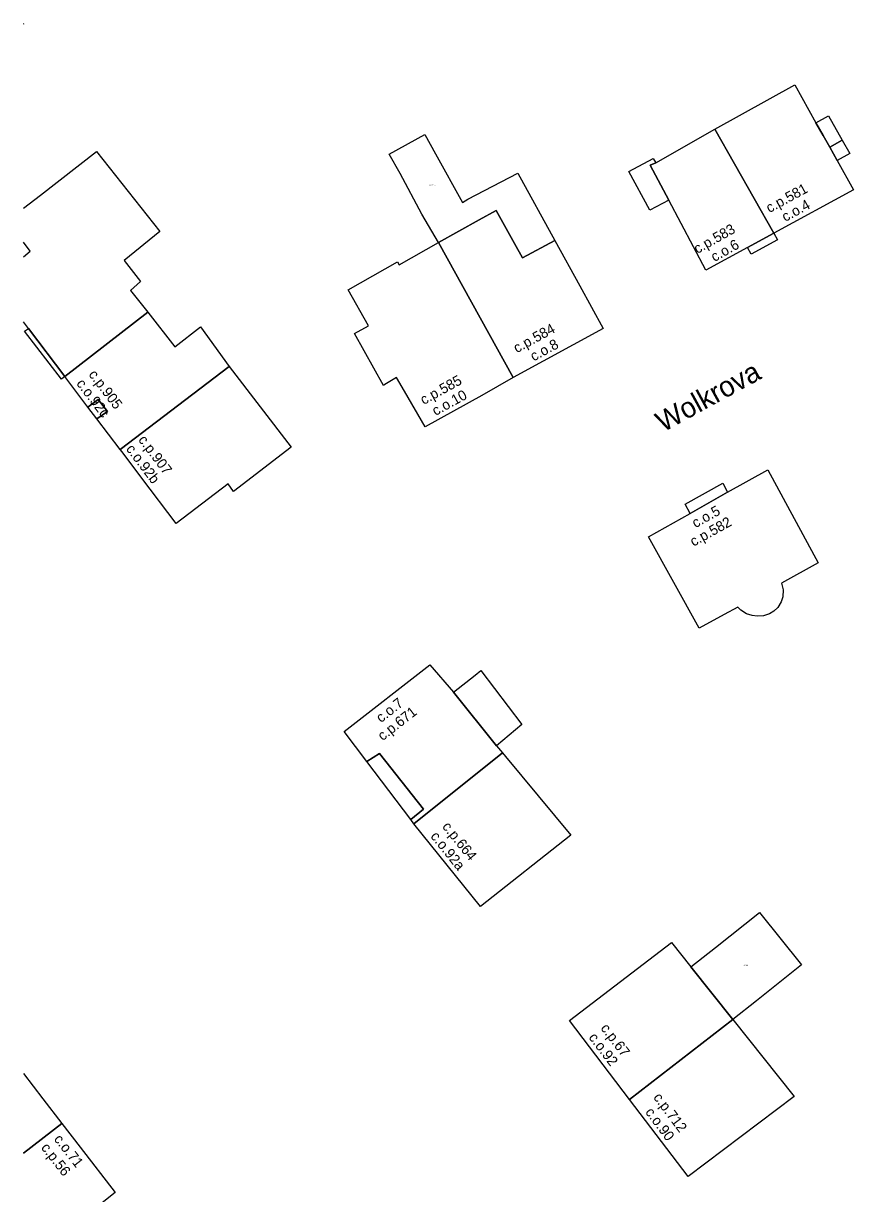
# Model space of a CAD drawing. Extents: x -600391 to -599491, y -1160176 to -1159402.
# Drawn here: x -600391 to -600309.6, y -1159941 to -1159826.3 of the extents above; entities that cross this region are included whole.
import ezdxf

# ---------------------------------------------------------------- set-up
doc = ezdxf.new("R2010")
doc.units = 0
for name, color, linetype in [('Level 10', 7, 'Continuous'), ('Level 11', 7, 'Continuous'), ('Level 12', 7, 'Continuous'), ('Level 24', 7, 'Continuous'), ('Level 25', 7, 'Continuous'), ('Level 61', 7, 'Continuous'), ('Level 62', 7, 'Continuous')]:
    doc.layers.add(name, color=color, linetype=linetype)

msp = doc.modelspace()

# ---------------------------------------------------------------- linework, layer by layer
at = {"layer": 'Level 61'}
for p, q in [((-600391.01, -1159826.28), (-600390.97, -1159826.33)), ((-600390.97, -1159826.33), (-600391.01, -1159826.36)), ((-600391.01, -1159844.4), (-600389.34, -1159843.13)), ((-600390.34, -1159848.63), (-600391.01, -1159847.73)), ((-600391.01, -1159849.17), (-600390.34, -1159848.63)), ((-600390.51, -1159856.2), (-600391.01, -1159855.54)), ((-600391.01, -1159929.26), (-600389.09, -1159931.75)), ((-600391.01, -1159937.07), (-600387.23, -1159934.18)), ((-600387.23, -1159934.18), (-600391.01, -1159937.07))]:
    msp.add_line(p, q, dxfattribs=at)
for points in [[(-600323.23, -1159836.65), (-600315.39, -1159832.32)], [(-600315.39, -1159832.32), (-600313.32, -1159836.02)], [(-600313.32, -1159836.02), (-600312.09, -1159835.33)], [(-600313.32, -1159836.02), (-600312.61, -1159837.28)], [(-600312.61, -1159837.28), (-600313.32, -1159836.02)], [(-600312.09, -1159835.33), (-600310.74, -1159837.74)], [(-600355.14, -1159839.09), (-600351.67, -1159837.16)], [(-600351.67, -1159837.16), (-600350.6, -1159839.08)], [(-600329.03, -1159839.94), (-600323.23, -1159836.65)], [(-600317.45, -1159846.85), (-600323.23, -1159836.65)], [(-600323.23, -1159836.65), (-600317.45, -1159846.85)], [(-600312.61, -1159837.28), (-600311.97, -1159838.42)], [(-600311.97, -1159838.42), (-600312.61, -1159837.28)], [(-600311.97, -1159838.42), (-600310.74, -1159837.74)], [(-600310.74, -1159837.74), (-600311.97, -1159838.42)], [(-600310.74, -1159837.74), (-600310, -1159839.05)], [(-600389.34, -1159843.13), (-600383.84, -1159838.85)], [(-600383.84, -1159838.85), (-600377.64, -1159846.69)], [(-600354.07, -1159841.01), (-600355.14, -1159839.09)], [(-600350.6, -1159839.08), (-600347.98, -1159843.83)], [(-600331.66, -1159840.8), (-600329.29, -1159839.54)], [(-600329.29, -1159839.54), (-600329.03, -1159839.94)], [(-600311.24, -1159839.73), (-600311.97, -1159838.42)], [(-600311.97, -1159838.42), (-600311.24, -1159839.73)], [(-600310, -1159839.05), (-600311.24, -1159839.73)], [(-600329.03, -1159839.94), (-600329.56, -1159840.19)], [(-600329.56, -1159840.19), (-600329.03, -1159839.94)], [(-600329.56, -1159840.19), (-600327.75, -1159843.61)], [(-600327.75, -1159843.61), (-600329.56, -1159840.19)], [(-600311.24, -1159839.73), (-600309.63, -1159842.6)], [(-600351.95, -1159844.99), (-600354.07, -1159841.01)], [(-600347.45, -1159843.53), (-600342.54, -1159840.98)], [(-600342.54, -1159840.98), (-600338.92, -1159847.57)], [(-600329.59, -1159844.59), (-600331.66, -1159840.8)], [(-600309.63, -1159842.6), (-600317.45, -1159846.85)], [(-600347.98, -1159843.83), (-600347.45, -1159843.53)], [(-600327.75, -1159843.61), (-600329.59, -1159844.59)], [(-600324.11, -1159850.47), (-600327.75, -1159843.61)], [(-600350.33, -1159847.77), (-600351.95, -1159844.99)], [(-600344.66, -1159844.63), (-600346.34, -1159845.56)], [(-600346.34, -1159845.56), (-600344.66, -1159844.63)], [(-600342.86, -1159847.87), (-600344.66, -1159844.63)], [(-600344.66, -1159844.63), (-600342.86, -1159847.87)], [(-600346.34, -1159845.56), (-600350.33, -1159847.77)], [(-600350.33, -1159847.77), (-600346.34, -1159845.56)], [(-600377.64, -1159846.69), (-600381.13, -1159849.52)], [(-600338.92, -1159847.57), (-600342.08, -1159849.28)], [(-600342.08, -1159849.28), (-600338.92, -1159847.57)], [(-600338.92, -1159847.57), (-600336.48, -1159852.02)], [(-600320.03, -1159848.25), (-600317.45, -1159846.85)], [(-600317.45, -1159846.85), (-600320.03, -1159848.25)], [(-600317.08, -1159847.51), (-600319.67, -1159848.91)], [(-600317.45, -1159846.85), (-600317.08, -1159847.51)], [(-600354.16, -1159849.97), (-600350.33, -1159847.77)], [(-600350.33, -1159847.77), (-600342.99, -1159861.02)], [(-600342.99, -1159861.02), (-600350.33, -1159847.77)], [(-600342.08, -1159849.28), (-600342.86, -1159847.87)], [(-600342.86, -1159847.87), (-600342.08, -1159849.28)], [(-600320.03, -1159848.25), (-600324.11, -1159850.47)], [(-600319.67, -1159848.91), (-600320.03, -1159848.25)], [(-600381.13, -1159849.52), (-600379.54, -1159851.59)], [(-600359.17, -1159852.41), (-600354.33, -1159849.67)], [(-600354.33, -1159849.67), (-600354.16, -1159849.97)], [(-600379.54, -1159851.59), (-600380.51, -1159852.47)], [(-600336.48, -1159852.02), (-600334.18, -1159856.21)], [(-600380.51, -1159852.47), (-600378.8, -1159854.61)], [(-600357.19, -1159855.93), (-600359.17, -1159852.41)], [(-600386.95, -1159860.91), (-600378.8, -1159854.61)], [(-600378.8, -1159854.61), (-600386.95, -1159860.91)], [(-600378.8, -1159854.61), (-600376.18, -1159858)], [(-600390.89, -1159856.46), (-600390.51, -1159856.2)], [(-600387.28, -1159861.17), (-600390.89, -1159856.46)], [(-600390.51, -1159856.2), (-600386.95, -1159860.91)], [(-600386.95, -1159860.91), (-600390.51, -1159856.2)], [(-600376.18, -1159858), (-600373.66, -1159856.05)], [(-600373.66, -1159856.05), (-600370.84, -1159859.93)], [(-600358.56, -1159856.68), (-600357.19, -1159855.93)], [(-600355.7, -1159861.78), (-600358.56, -1159856.68)], [(-600334.18, -1159856.21), (-600342.99, -1159861.02)], [(-600381.52, -1159868.06), (-600370.84, -1159859.93)], [(-600370.84, -1159859.93), (-600381.52, -1159868.06)], [(-600370.84, -1159859.93), (-600364.77, -1159867.84)], [(-600386.95, -1159860.91), (-600387.28, -1159861.17)], [(-600384.68, -1159863.9), (-600386.95, -1159860.91)], [(-600354.43, -1159861.02), (-600355.57, -1159861.7)], [(-600353.65, -1159862.35), (-600354.43, -1159861.02)], [(-600342.99, -1159861.02), (-600346.08, -1159862.78)], [(-600355.57, -1159861.7), (-600355.7, -1159861.78)], [(-600351.62, -1159865.84), (-600353.65, -1159862.35)], [(-600383.68, -1159863.15), (-600384.68, -1159863.9)], [(-600384.68, -1159863.9), (-600383.68, -1159863.15)], [(-600382.78, -1159864.33), (-600383.68, -1159863.15)], [(-600383.68, -1159863.15), (-600382.78, -1159864.33)], [(-600346.08, -1159862.78), (-600351.62, -1159865.84)], [(-600383.8, -1159865.06), (-600384.68, -1159863.9)], [(-600383.8, -1159865.06), (-600382.78, -1159864.33)], [(-600382.78, -1159864.33), (-600383.8, -1159865.06)], [(-600381.52, -1159868.06), (-600383.8, -1159865.06)], [(-600381.34, -1159868.3), (-600381.52, -1159868.06)], [(-600364.77, -1159867.84), (-600370.4, -1159872.17)], [(-600379.39, -1159870.89), (-600381.34, -1159868.3)], [(-600321.99, -1159872.26), (-600318.05, -1159870.05)], [(-600318.05, -1159870.05), (-600313.09, -1159879.18)], [(-600376.03, -1159875.34), (-600379.39, -1159870.89)], [(-600370.95, -1159871.45), (-600376.03, -1159875.34)], [(-600370.4, -1159872.17), (-600370.95, -1159871.45)], [(-600326.13, -1159873.44), (-600322.44, -1159871.37)], [(-600322.44, -1159871.37), (-600321.99, -1159872.26)], [(-600325.66, -1159874.33), (-600321.99, -1159872.26)], [(-600321.99, -1159872.26), (-600325.66, -1159874.33)], [(-600325.66, -1159874.33), (-600326.13, -1159873.44)], [(-600329.75, -1159876.62), (-600325.66, -1159874.33)], [(-600324.78, -1159885.6), (-600329.75, -1159876.62)], [(-600313.09, -1159879.18), (-600316.71, -1159881.17)], [(-600316.71, -1159881.17), (-600316.53, -1159881.83)], [(-600316.53, -1159881.83), (-600316.57, -1159882.5)], [(-600316.72, -1159883.02), (-600317.05, -1159883.55)], [(-600316.57, -1159882.5), (-600316.72, -1159883.02)], [(-600322.32, -1159884.25), (-600324.78, -1159885.6)], [(-600320.99, -1159883.52), (-600322.32, -1159884.25)], [(-600320.67, -1159883.82), (-600320.99, -1159883.52)], [(-600320.14, -1159884.17), (-600320.67, -1159883.82)], [(-600319.56, -1159884.35), (-600320.14, -1159884.17)], [(-600317.88, -1159884.19), (-600318.45, -1159884.38)], [(-600317.44, -1159883.93), (-600317.88, -1159884.19)], [(-600317.05, -1159883.55), (-600317.44, -1159883.93)], [(-600319.08, -1159884.42), (-600319.56, -1159884.35)], [(-600318.45, -1159884.38), (-600319.08, -1159884.42)], [(-600359.56, -1159895.73), (-600351.18, -1159889.18)], [(-600351.18, -1159889.18), (-600348.85, -1159891.87)], [(-600346.74, -1159890.2), (-600346.16, -1159889.74)], [(-600346.16, -1159889.74), (-600342.15, -1159895.03)], [(-600348.85, -1159891.87), (-600346.74, -1159890.2)], [(-600344.63, -1159897.14), (-600348.85, -1159891.87)], [(-600348.85, -1159891.87), (-600344.63, -1159897.14)], [(-600357.34, -1159898.68), (-600359.56, -1159895.73)], [(-600342.15, -1159895.03), (-600344.63, -1159897.14)], [(-600357.34, -1159898.68), (-600356.11, -1159897.87)], [(-600356.11, -1159897.87), (-600357.34, -1159898.68)], [(-600356.11, -1159897.87), (-600351.79, -1159903.35)], [(-600351.79, -1159903.35), (-600356.11, -1159897.87)], [(-600352.73, -1159904.77), (-600344.03, -1159897.83)], [(-600344.03, -1159897.83), (-600352.73, -1159904.77)], [(-600344.63, -1159897.14), (-600344.03, -1159897.83)], [(-600344.03, -1159897.83), (-600343.74, -1159898.17)], [(-600353.04, -1159904.36), (-600357.34, -1159898.68)], [(-600343.74, -1159898.17), (-600337.36, -1159905.88)], [(-600351.79, -1159903.35), (-600353.04, -1159904.36)], [(-600353.04, -1159904.36), (-600351.79, -1159903.35)], [(-600352.73, -1159904.77), (-600353.04, -1159904.36)], [(-600346.2, -1159912.88), (-600352.73, -1159904.77)], [(-600337.36, -1159905.88), (-600346.2, -1159912.88)], [(-600323.17, -1159916.9), (-600318.84, -1159913.46)], [(-600318.84, -1159913.46), (-600314.74, -1159918.62)], [(-600337.48, -1159924.08), (-600327.47, -1159916.43)], [(-600327.47, -1159916.43), (-600325.57, -1159918.81)], [(-600325.57, -1159918.81), (-600323.17, -1159916.9)], [(-600314.74, -1159918.62), (-600319.15, -1159922.12)], [(-600321.47, -1159923.97), (-600325.57, -1159918.81)], [(-600325.57, -1159918.81), (-600321.47, -1159923.97)], [(-600319.15, -1159922.12), (-600321.47, -1159923.97)], [(-600331.59, -1159931.8), (-600337.48, -1159924.08)], [(-600321.47, -1159923.97), (-600331.59, -1159931.8)], [(-600331.59, -1159931.8), (-600321.47, -1159923.97)], [(-600321.47, -1159923.97), (-600315.46, -1159931.53)], [(-600389.09, -1159931.75), (-600387.23, -1159934.18)], [(-600325.83, -1159939.35), (-600331.59, -1159931.8)], [(-600315.46, -1159931.53), (-600325.83, -1159939.35)], [(-600387.23, -1159934.18), (-600385.44, -1159936.48)], [(-600385.44, -1159936.48), (-600382.01, -1159940.93)], [(-600382.01, -1159940.93), (-600384.09, -1159942.6)]]:
    msp.add_lwpolyline(points, dxfattribs=at)
at = {"layer": 'Level 62'}
msp.add_line((-600391.01, -1159929.26), (-600389.09, -1159931.75), dxfattribs=at)
for points in [[(-600391.01, -1159826.28), (-600390.97, -1159826.33), (-600391.01, -1159826.36)], [(-600317.45, -1159846.85), (-600323.23, -1159836.65), (-600315.39, -1159832.32), (-600313.32, -1159836.02), (-600312.61, -1159837.28), (-600311.97, -1159838.42), (-600311.24, -1159839.73), (-600309.63, -1159842.6), (-600317.45, -1159846.85)], [(-600311.97, -1159838.42), (-600312.61, -1159837.28), (-600313.32, -1159836.02), (-600312.09, -1159835.33), (-600310.74, -1159837.74), (-600311.97, -1159838.42)], [(-600338.92, -1159847.57), (-600342.08, -1159849.28), (-600342.86, -1159847.87), (-600344.66, -1159844.63), (-600346.34, -1159845.56), (-600350.33, -1159847.77), (-600351.95, -1159844.99), (-600354.07, -1159841.01), (-600355.14, -1159839.09), (-600351.67, -1159837.16), (-600350.6, -1159839.08), (-600347.98, -1159843.83), (-600347.45, -1159843.53), (-600342.54, -1159840.98), (-600338.92, -1159847.57)], [(-600317.45, -1159846.85), (-600320.03, -1159848.25), (-600324.11, -1159850.47), (-600327.75, -1159843.61), (-600329.56, -1159840.19), (-600329.03, -1159839.94), (-600323.23, -1159836.65), (-600317.45, -1159846.85)], [(-600311.97, -1159838.42), (-600310.74, -1159837.74), (-600310, -1159839.05), (-600311.24, -1159839.73), (-600311.97, -1159838.42)], [(-600391.01, -1159844.4), (-600389.34, -1159843.13), (-600383.84, -1159838.85), (-600377.64, -1159846.69), (-600381.13, -1159849.52), (-600379.54, -1159851.59), (-600380.51, -1159852.47), (-600378.8, -1159854.61)], [(-600327.75, -1159843.61), (-600329.59, -1159844.59), (-600331.66, -1159840.8), (-600329.29, -1159839.54), (-600329.03, -1159839.94), (-600329.56, -1159840.19), (-600327.75, -1159843.61)], [(-600338.92, -1159847.57), (-600336.48, -1159852.02), (-600334.18, -1159856.21), (-600342.99, -1159861.02), (-600350.33, -1159847.77), (-600346.34, -1159845.56), (-600344.66, -1159844.63), (-600342.86, -1159847.87), (-600342.08, -1159849.28), (-600338.92, -1159847.57)], [(-600317.45, -1159846.85), (-600317.08, -1159847.51), (-600319.67, -1159848.91), (-600320.03, -1159848.25), (-600317.45, -1159846.85)], [(-600391.01, -1159849.17), (-600390.34, -1159848.63), (-600391.01, -1159847.73)], [(-600350.33, -1159847.77), (-600342.99, -1159861.02), (-600346.08, -1159862.78), (-600351.62, -1159865.84), (-600353.65, -1159862.35), (-600354.43, -1159861.02), (-600355.57, -1159861.7), (-600355.7, -1159861.78), (-600358.56, -1159856.68), (-600357.19, -1159855.93), (-600359.17, -1159852.41), (-600354.33, -1159849.67), (-600354.16, -1159849.97), (-600350.33, -1159847.77)], [(-600378.8, -1159854.61), (-600386.95, -1159860.91), (-600390.51, -1159856.2), (-600391.01, -1159855.54)], [(-600370.84, -1159859.93), (-600381.52, -1159868.06), (-600383.8, -1159865.06), (-600382.78, -1159864.33), (-600383.68, -1159863.15), (-600384.68, -1159863.9), (-600386.95, -1159860.91), (-600378.8, -1159854.61), (-600376.18, -1159858), (-600373.66, -1159856.05), (-600370.84, -1159859.93)], [(-600390.51, -1159856.2), (-600386.95, -1159860.91), (-600387.28, -1159861.17), (-600390.89, -1159856.46), (-600390.51, -1159856.2)], [(-600370.84, -1159859.93), (-600364.77, -1159867.84), (-600370.4, -1159872.17), (-600370.95, -1159871.45), (-600376.03, -1159875.34), (-600379.39, -1159870.89), (-600381.34, -1159868.3), (-600381.52, -1159868.06), (-600370.84, -1159859.93)], [(-600383.8, -1159865.06), (-600384.68, -1159863.9), (-600383.68, -1159863.15), (-600382.78, -1159864.33), (-600383.8, -1159865.06)], [(-600321.99, -1159872.26), (-600318.05, -1159870.05), (-600313.09, -1159879.18), (-600316.71, -1159881.17), (-600316.53, -1159881.83), (-600316.57, -1159882.5), (-600316.72, -1159883.02), (-600317.05, -1159883.55), (-600317.44, -1159883.93), (-600317.88, -1159884.19), (-600318.45, -1159884.38), (-600319.08, -1159884.42), (-600319.56, -1159884.35), (-600320.14, -1159884.17), (-600320.67, -1159883.82), (-600320.99, -1159883.52), (-600322.32, -1159884.25), (-600324.78, -1159885.6), (-600329.75, -1159876.62), (-600325.66, -1159874.33), (-600321.99, -1159872.26)], [(-600321.99, -1159872.26), (-600325.66, -1159874.33), (-600326.13, -1159873.44), (-600322.44, -1159871.37), (-600321.99, -1159872.26)], [(-600353.04, -1159904.36), (-600351.79, -1159903.35), (-600356.11, -1159897.87), (-600357.34, -1159898.68), (-600359.56, -1159895.73), (-600351.18, -1159889.18), (-600348.85, -1159891.87), (-600344.63, -1159897.14), (-600344.03, -1159897.83), (-600352.73, -1159904.77), (-600353.04, -1159904.36)], [(-600348.85, -1159891.87), (-600346.74, -1159890.2), (-600346.16, -1159889.74), (-600342.15, -1159895.03), (-600344.63, -1159897.14), (-600348.85, -1159891.87)], [(-600353.04, -1159904.36), (-600357.34, -1159898.68), (-600356.11, -1159897.87), (-600351.79, -1159903.35), (-600353.04, -1159904.36)], [(-600344.03, -1159897.83), (-600343.74, -1159898.17), (-600337.36, -1159905.88), (-600346.2, -1159912.88), (-600352.73, -1159904.77), (-600344.03, -1159897.83)], [(-600325.57, -1159918.81), (-600323.17, -1159916.9), (-600318.84, -1159913.46), (-600314.74, -1159918.62), (-600319.15, -1159922.12), (-600321.47, -1159923.97), (-600325.57, -1159918.81)], [(-600327.47, -1159916.43), (-600325.57, -1159918.81), (-600321.47, -1159923.97), (-600331.59, -1159931.8), (-600337.48, -1159924.08), (-600327.47, -1159916.43)], [(-600321.47, -1159923.97), (-600315.46, -1159931.53), (-600325.83, -1159939.35), (-600331.59, -1159931.8), (-600321.47, -1159923.97)], [(-600389.09, -1159931.75), (-600387.23, -1159934.18), (-600391.01, -1159937.07)], [(-600391.01, -1159937.07), (-600387.23, -1159934.18), (-600385.44, -1159936.48), (-600382.01, -1159940.93), (-600384.09, -1159942.6), (-600391.01, -1159947.87)]]:
    msp.add_lwpolyline(points, dxfattribs=at)

# ---------------------------------------------------------------- texts
at = {"layer": 'Level 10'}
for s, rotation, p in [('c.o.4', 28.5231, (-600316.33, -1159845.76)), ('c.o.6', 29.418, (-600323.27, -1159849.69)), ('c.o.8', 28.6333, (-600340.99, -1159859.44)), ('c.o.92c', 307.2137, (-600385.87, -1159861.61)), ('c.o.10', 28.9155, (-600350.61, -1159864.79)), ('c.o.92b', 307.0372, (-600381, -1159868.02)), ('c.o.5', 29.118, (-600325.13, -1159875.79)), ('c.o.7', 38.0102, (-600355.96, -1159894.91)), ('c.o.92a', 308.8423, (-600351.16, -1159906.02)), ('c.o.92', 307.3443, (-600335.65, -1159925.74)), ('c.o.90', 306.8206, (-600330.1, -1159933.06)), ('c.o.71', 307.9574, (-600388.07, -1159935.71))]:
    msp.add_text(s, height=1, rotation=rotation, dxfattribs=at).set_placement(p)
at = {"layer": 'Level 11'}
msp.add_text('Wolkrova', height=2, rotation=28.6923, dxfattribs=at).set_placement((-600328.31, -1159866.41))
at = {"layer": 'Level 12'}
for s, rotation, p in [('c.p.581', 28.5231, (-600317.88, -1159844.89)), ('c.p.583', 29.418, (-600324.95, -1159848.9)), ('c.p.584', 28.6333, (-600342.64, -1159858.63)), ('c.p.905', 307.2137, (-600384.67, -1159860.72)), ('c.p.585', 28.9155, (-600351.77, -1159863.71)), ('c.p.907', 307.0372, (-600379.8, -1159867.13)), ('c.p.582', 29.118, (-600325.32, -1159877.61)), ('c.p.671', 38.0102, (-600355.8, -1159896.68)), ('c.p.664', 308.8423, (-600350.01, -1159905.07)), ('c.p.67', 307.3443, (-600334.48, -1159924.83)), ('c.p.712', 306.8206, (-600329.31, -1159931.62)), ('c.p.56', 307.9574, (-600389.33, -1159936.55))]:
    msp.add_text(s, height=1, rotation=rotation, dxfattribs=at).set_placement(p)
at = {"layer": 'Level 24'}
msp.add_text('c.z.211', height=0.1, dxfattribs=at).set_placement((-600320.41, -1159918.68))
at = {"layer": 'Level 25'}
msp.add_text('c.pp.584_A', height=0.1, dxfattribs=at).set_placement((-600351.33, -1159842.16))

doc.saveas('drawing.dxf')
